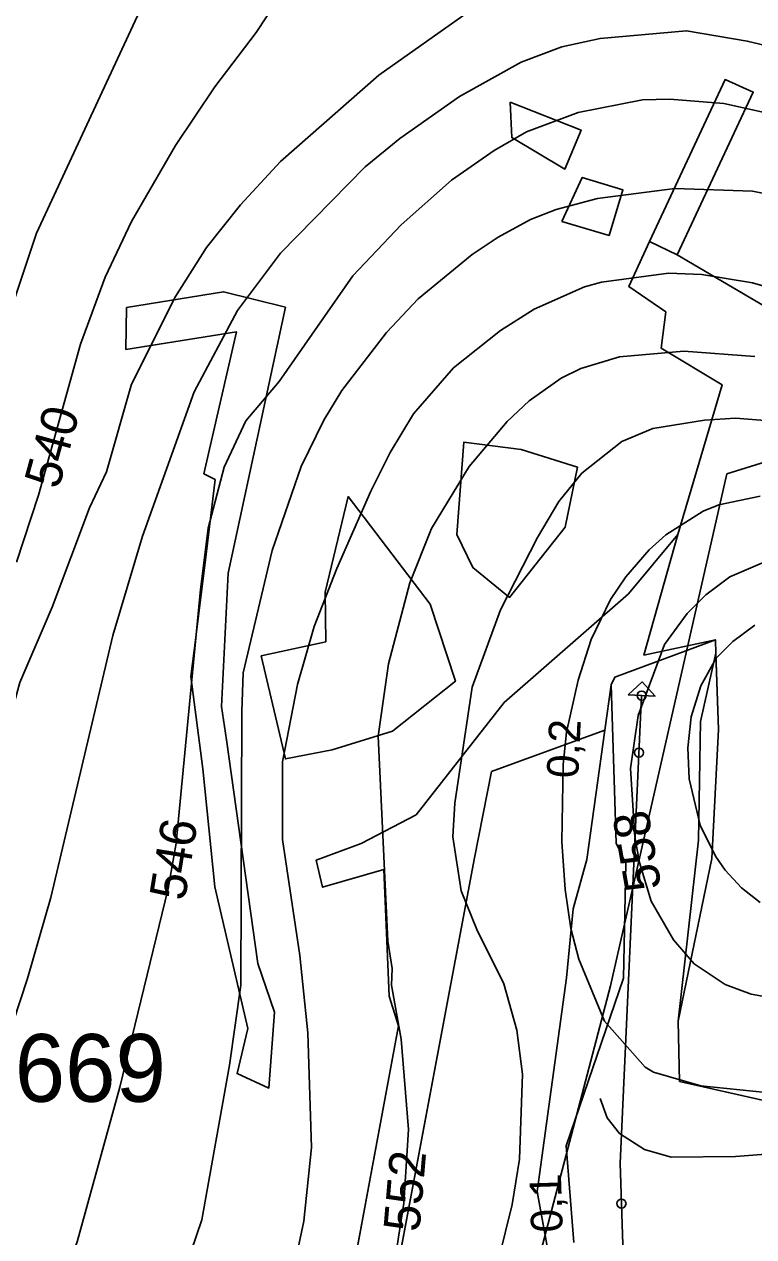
# Model space of a CAD drawing. Extents: x -709418 to -703832, y -1161719 to -1157826.
# Drawn here: x -708408.2 to -708246.7, y -1158569.3 to -1158300.7 of the extents above; entities that cross this region are included whole.
import ezdxf

# ---------------------------------------------------------------- set-up
doc = ezdxf.new("R2010")
doc.units = 0
for name, color, linetype in [('102_obvod PÚ', 7, 'Continuous'), ('120_vrstevnice hlavní', 7, 'Continuous'), ('121_vrstevnice hlavní_popis', 7, 'Continuous'), ('122_vrstevnice základní', 7, 'Continuous'), ('124_vrstevnice doplňková', 7, 'Continuous'), ('206_TTP_KN', 7, 'Continuous'), ('207_lesní pozemek_KN', 7, 'Continuous'), ('210_ostatní plocha_KN', 7, 'Continuous'), ('301_polní cesta_stav', 7, 'Continuous'), ('311_polní cesta_staničení', 7, 'Continuous'), ('605_RBC_návrh_popis', 7, 'Continuous'), ('606_RBC_návrh', 7, 'Continuous'), ('Trasa-Hlavni  staniceni', 7, 'Continuous')]:
    doc.layers.add(name, color=color, linetype=linetype)

# ---------------------------------------------------------------- blocks, each defined once
blk = doc.blocks.new('_kolecko-HB')
blk.add_circle((0, 0), 0.5)

msp = doc.modelspace()

# ---------------------------------------------------------------- linework, layer by layer
at = {"layer": '102_obvod PÚ'}
for points in [[(-708274.39, -1158358.81), (-708269.84, -1158348.84), (-708263.71, -1158351.76), (-708210.83, -1158382.88)], [(-708210.83, -1158382.88), (-708263.71, -1158351.76), (-708269.84, -1158348.84), (-708274.39, -1158358.81)], [(-708237.96, -1158540.62), (-708263.15, -1158534.91), (-708263.49, -1158521.55), (-708256.02, -1158485.53), (-708254.58, -1158456.97), (-708255.15, -1158440.17), (-708255.22, -1158437.04), (-708271.07, -1158440.46), (-708263.57, -1158413.74), (-708253.73, -1158380.61), (-708267.22, -1158372.48), (-708266.19, -1158364.41), (-708274.39, -1158358.81)], [(-708274.39, -1158358.81), (-708266.19, -1158364.41), (-708267.22, -1158372.48), (-708253.73, -1158380.61), (-708263.57, -1158413.74), (-708271.07, -1158440.46), (-708255.22, -1158437.04), (-708255.15, -1158440.17), (-708254.58, -1158456.97), (-708256.02, -1158485.53), (-708263.49, -1158521.55), (-708263.15, -1158534.91), (-708237.96, -1158540.62)]]:
    msp.add_lwpolyline(points, dxfattribs=at)
at = {"layer": '120_vrstevnice hlavní'}
for points in [[(-708352.34, -1158295.55), (-708356.91, -1158302.55), (-708366.06, -1158314.55), (-708374.77, -1158327.55), (-708384.49, -1158344.41), (-708390.34, -1158356.7), (-708395.77, -1158371.56), (-708405.06, -1158404.99), (-708409.92, -1158419.84)], [(-708228.48, -1158363.41), (-708247.05, -1158357.98), (-708258.2, -1158356.13), (-708265.62, -1158355.84), (-708280.48, -1158357.84), (-708284.2, -1158358.84), (-708295.34, -1158363.84), (-708302.77, -1158368.56), (-708313.2, -1158376.84), (-708322.05, -1158386.99), (-708327.2, -1158395.56), (-708331.48, -1158404.13), (-708339.06, -1158421.27), (-708344.06, -1158434.13), (-708347.77, -1158446.99), (-708351.06, -1158464.13), (-708351.06, -1158481.28), (-708347.2, -1158506.99), (-708345.48, -1158524.14), (-708344.63, -1158549.56), (-708346.34, -1158565.85), (-708349.77, -1158581.85)], [(-708246.48, -1158433.84), (-708251.34, -1158437.42), (-708255.05, -1158441.13), (-708258.48, -1158447.27), (-708260.62, -1158454.13), (-708261.34, -1158460.99), (-708261.05, -1158467.85), (-708258.62, -1158478.13), (-708255.19, -1158484.99), (-708253.05, -1158488.13), (-708249.48, -1158491.99), (-708245.34, -1158495.28)]]:
    msp.add_lwpolyline(points, dxfattribs=at)
at = {"layer": '122_vrstevnice základní'}
for points in [[(-708376.91, -1158285.27), (-708405.49, -1158346.98), (-708422.35, -1158397.27)], [(-708497.63, -1158627.57), (-708492.21, -1158620.57), (-708484.06, -1158612.43), (-708472.35, -1158596.57), (-708457.35, -1158571.85), (-708449.06, -1158559.85), (-708445.06, -1158552.99), (-708436.35, -1158534.71), (-708424.63, -1158500.42), (-708422.2, -1158488.99), (-708413.06, -1158460.56), (-708409.2, -1158446.56), (-708402.06, -1158429.84), (-708393.77, -1158407.84), (-708390.06, -1158399.84), (-708384.49, -1158380.41), (-708374.77, -1158360.98), (-708367.91, -1158350.13), (-708360.34, -1158340.7), (-708351.48, -1158331.12), (-708329.77, -1158311.98), (-708309.91, -1158297.98)], [(-708443.2, -1158597.28), (-708423.77, -1158559.56), (-708418.63, -1158545.85), (-708407.49, -1158512.13), (-708402.34, -1158494.13), (-708388.63, -1158436.13), (-708382.06, -1158414.13), (-708370.63, -1158382.13), (-708361.06, -1158364.13), (-708351.48, -1158351.41), (-708332.77, -1158332.27), (-708325.06, -1158325.98), (-708311.91, -1158316.7), (-708298.2, -1158309.12), (-708289.2, -1158305.7), (-708280.77, -1158303.84), (-708261.62, -1158302.12), (-708248.19, -1158304.41), (-708234.48, -1158307.7)], [(-708359.2, -1158388.56), (-708351.77, -1158379.84), (-708335.48, -1158356.41), (-708324.77, -1158345.13), (-708313.63, -1158335.27), (-708304.2, -1158328.7), (-708297.05, -1158324.55), (-708285.62, -1158320.27), (-708271.34, -1158317.41), (-708265.34, -1158317.27), (-708253.34, -1158318.27), (-708237.05, -1158321.84)], [(-708360.32, -1158513.61), (-708360.09, -1158452.94), (-708359.77, -1158444.42), (-708353.34, -1158417.27), (-708346.91, -1158398.7), (-708341.91, -1158388.41), (-708337.91, -1158381.84), (-708328.06, -1158368.98), (-708321.06, -1158361.56), (-708309.05, -1158351.7), (-708303.34, -1158347.84), (-708296.2, -1158343.98), (-708290.48, -1158341.7), (-708281.34, -1158339.27), (-708264.2, -1158337.12), (-708247.05, -1158337.7), (-708231.05, -1158340.84)], [(-708262.2, -1158373.13), (-708276.48, -1158374.41), (-708285.05, -1158376.99), (-708289.34, -1158379.13), (-708296.48, -1158384.13), (-708301.34, -1158388.7), (-708309.77, -1158398.7), (-708318.05, -1158412.42), (-708322.91, -1158424.42), (-708327.63, -1158442.42), (-708329.91, -1158458.42), (-708327.77, -1158503.85), (-708326.77, -1158509.85), (-708326.91, -1158513.56), (-708324.77, -1158525.56), (-708323.2, -1158545.56), (-708324.2, -1158561.85), (-708326.34, -1158575.57)], [(-708246.48, -1158374.27), (-708262.2, -1158373.13)], [(-708359.2, -1158388.56), (-708364.01, -1158398.84), (-708367.5, -1158412.36), (-708369.25, -1158425.89), (-708374.63, -1158482.13), (-708376.34, -1158492.13), (-708387.06, -1158536.14), (-708396.49, -1158570.42), (-708400.34, -1158580.71), (-708407.77, -1158596.14), (-708412.49, -1158604.42), (-708418.35, -1158613.14), (-708425.77, -1158622.71), (-708433.77, -1158631.71), (-708448.78, -1158646.28), (-708474.92, -1158668.43), (-708504.92, -1158697.86), (-708526.78, -1158721.29), (-708543.21, -1158737.43), (-708559.78, -1158758.57), (-708566.07, -1158768.43)], [(-708304.62, -1158580.14), (-708300.2, -1158562.14), (-708298.62, -1158552.14), (-708297.91, -1158533.28), (-708299.2, -1158523.56), (-708302.05, -1158513.28), (-708308.05, -1158501.28), (-708311.48, -1158492.71), (-708313.34, -1158480.7), (-708312.91, -1158473.28), (-708309.05, -1158447.56), (-708302.77, -1158430.42), (-708294.62, -1158414.42), (-708289.91, -1158406.42), (-708284.77, -1158400.13), (-708275.91, -1158393.13), (-708269.05, -1158390.27), (-708257.62, -1158388.41), (-708250.77, -1158387.99), (-708235.91, -1158389.13)], [(-708245.34, -1158405.27), (-708254.48, -1158407.13), (-708257.91, -1158408.56), (-708266.2, -1158413.84), (-708269.91, -1158417.13), (-708275.05, -1158423.13), (-708278.48, -1158428.13), (-708282.77, -1158436.99), (-708285.62, -1158445.99), (-708288.2, -1158457.56), (-708288.91, -1158464.7), (-708289.2, -1158481.85), (-708288.48, -1158492.42), (-708287.2, -1158500.99), (-708285.48, -1158507.85), (-708279.77, -1158521.56), (-708270.77, -1158531.71), (-708268.91, -1158532.85), (-708258.48, -1158535.85), (-708223.91, -1158539.42)], [(-708252.05, -1158423.13), (-708242.77, -1158419.13)], [(-708230.19, -1158518.71), (-708247.34, -1158515.56), (-708253.05, -1158513.42), (-708259.91, -1158508.85), (-708264.48, -1158503.56), (-708269.48, -1158494.99), (-708272.05, -1158486.42), (-708273.05, -1158480.7), (-708274.05, -1158465.56), (-708272.34, -1158453.85), (-708266.48, -1158438.13), (-708261.48, -1158431.27), (-708257.34, -1158427.13), (-708252.05, -1158423.13)], [(-708360.32, -1158513.61), (-708362.77, -1158531.28), (-708368.91, -1158565.56), (-708375.91, -1158586.14), (-708383.2, -1158601.57), (-708392.77, -1158617.71), (-708409.2, -1158639.57), (-708419.63, -1158651.57), (-708434.63, -1158666.57), (-708466.49, -1158693.71), (-708487.06, -1158714.14), (-708508.64, -1158738.86), (-708517.35, -1158750.15), (-708527.21, -1158764.43), (-708541.07, -1158788.01), (-708554.07, -1158812.72), (-708557.35, -1158820.72), (-708568.49, -1158843.47), (-708576.84, -1158861.02), (-708581.85, -1158872.45), (-708572.39, -1158881.09)]]:
    msp.add_lwpolyline(points, dxfattribs=at)
at = {"layer": '124_vrstevnice doplňková'}
msp.add_lwpolyline([(-708280.73, -1158538.72), (-708279.2, -1158542.99), (-708276.48, -1158546.42), (-708270.91, -1158549.99), (-708265.05, -1158551.71), (-708250.77, -1158551.56), (-708226.76, -1158549.71), (-708212.76, -1158549.71), (-708205.05, -1158550.28), (-708185.76, -1158553.85), (-708168.76, -1158554.56), (-708163.62, -1158553.71), (-708158.47, -1158551.56), (-708152.62, -1158547.28), (-708148.05, -1158541.99), (-708145.33, -1158537.28), (-708141.19, -1158525.85), (-708140.05, -1158518.71), (-708139.62, -1158511.13)], dxfattribs=at)
at = {"layer": '206_TTP_KN'}
for p, q in [((-708269.84, -1158348.84), (-708253.07, -1158312.94)), ((-708253.07, -1158312.94), (-708246.87, -1158315.73)), ((-708246.87, -1158315.73), (-708263.71, -1158351.76)), ((-708300.67, -1158317.94), (-708284.97, -1158324.15)), ((-708300.31, -1158325.79), (-708300.67, -1158317.94)), ((-708284.97, -1158324.15), (-708288.54, -1158332.78)), ((-708288.54, -1158332.78), (-708300.31, -1158325.79)), ((-708263.71, -1158351.76), (-708269.84, -1158348.84)), ((-708274.5, -1158426.87), (-708263.57, -1158413.74)), ((-708263.57, -1158413.74), (-708271.07, -1158440.46)), ((-708302.01, -1158450.92), (-708274.5, -1158426.87)), ((-708255.22, -1158437.04), (-708277.53, -1158445.37)), ((-708271.07, -1158440.46), (-708255.22, -1158437.04)), ((-708278.32, -1158447.03), (-708279.68, -1158457.1)), ((-708279.68, -1158457.1), (-708278.32, -1158447.03)), ((-708277.53, -1158445.37), (-708278.32, -1158447.03)), ((-708278.32, -1158447.03), (-708277.21, -1158482.09)), ((-708321.45, -1158475.82), (-708302.01, -1158450.92)), ((-708279.68, -1158457.1), (-708304.76, -1158466.27)), ((-708283.68, -1158485.74), (-708279.68, -1158457.1)), ((-708304.76, -1158466.27), (-708308.58, -1158485.36)), ((-708333.66, -1158482.17), (-708321.45, -1158475.82)), ((-708343.58, -1158485.85), (-708333.66, -1158482.17)), ((-708277.21, -1158482.09), (-708275.03, -1158486.64)), ((-708308.58, -1158485.36), (-708327.23, -1158584.82)), ((-708342.18, -1158491.88), (-708343.58, -1158485.85)), ((-708328.66, -1158487.92), (-708342.18, -1158491.88)), ((-708327.45, -1158516.03), (-708328.66, -1158487.92)), ((-708286.71, -1158496.69), (-708283.68, -1158485.74)), ((-708275.03, -1158486.64), (-708275.59, -1158512.05)), ((-708288.17, -1158511.93), (-708286.71, -1158496.69)), ((-708294.69, -1158559.28), (-708288.17, -1158511.93)), ((-708275.59, -1158512.05), (-708288.29, -1158549.14)), ((-708325.41, -1158522.6), (-708327.45, -1158516.03)), ((-708335.26, -1158575.94), (-708325.41, -1158522.6)), ((-708288.29, -1158549.14), (-708286.54, -1158570.56)), ((-708291.64, -1158575.87), (-708294.69, -1158559.28))]:
    msp.add_line(p, q, dxfattribs=at)
for points in [[(-708210.83, -1158382.88), (-708263.71, -1158351.76), (-708246.87, -1158315.73), (-708253.07, -1158312.94), (-708269.84, -1158348.84), (-708274.39, -1158358.81), (-708266.19, -1158364.41), (-708267.22, -1158372.48), (-708253.73, -1158380.61), (-708263.57, -1158413.74), (-708274.5, -1158426.87), (-708302.01, -1158450.92), (-708321.45, -1158475.82), (-708333.66, -1158482.17), (-708343.58, -1158485.85), (-708342.18, -1158491.88), (-708328.66, -1158487.92), (-708327.45, -1158516.03), (-708325.41, -1158522.6), (-708335.26, -1158575.94)], [(-708300.67, -1158317.94), (-708300.31, -1158325.79), (-708288.54, -1158332.78), (-708284.97, -1158324.15), (-708300.67, -1158317.94)], [(-708289.25, -1158344.41), (-708278.76, -1158347.48), (-708275.69, -1158337.35), (-708284.69, -1158334.64), (-708289.25, -1158344.41)], [(-708385.73, -1158372.74), (-708361.25, -1158368.82), (-708368.46, -1158400.29), (-708365.96, -1158401.57), (-708368.18, -1158419.91), (-708370.6, -1158439.46), (-708371.32, -1158445.17), (-708368.68, -1158465.65), (-708366.04, -1158491.77), (-708358.76, -1158523.17), (-708361.11, -1158533.16), (-708354.12, -1158536.37), (-708352.83, -1158519.53), (-708356.55, -1158508.76), (-708363.47, -1158459.23), (-708364.54, -1158451.81), (-708363.11, -1158422.27), (-708350.41, -1158363.4), (-708364.11, -1158359.97), (-708385.59, -1158363.47), (-708385.73, -1158372.74)], [(-708312.44, -1158413.7), (-708308.95, -1158421.05), (-708300.81, -1158427.69), (-708288.47, -1158412.13), (-708285.76, -1158398.79), (-708298.24, -1158394.94), (-708310.95, -1158393.3), (-708312.44, -1158413.7)], [(-708355.76, -1158440.61), (-708350.41, -1158463.44), (-708340.06, -1158461.44), (-708326.72, -1158457.3), (-708312.8, -1158446.24), (-708318.37, -1158429.19), (-708336.56, -1158405.35), (-708341.63, -1158426.48), (-708341.49, -1158437.54), (-708355.76, -1158440.61)], [(-708286.54, -1158570.56), (-708288.29, -1158549.14), (-708275.59, -1158512.05), (-708275.03, -1158486.64), (-708277.21, -1158482.09), (-708278.32, -1158447.03), (-708277.53, -1158445.37), (-708255.22, -1158437.04), (-708255.12, -1158440.05), (-708258.5, -1158455.16), (-708259, -1158481.42), (-708263.49, -1158521.55), (-708263.15, -1158534.91), (-708237.96, -1158540.62)], [(-708327.23, -1158584.82), (-708308.58, -1158485.36), (-708304.76, -1158466.27), (-708279.68, -1158457.1), (-708283.68, -1158485.74), (-708286.71, -1158496.69), (-708288.17, -1158511.93), (-708294.69, -1158559.28), (-708291.64, -1158575.87)]]:
    msp.add_lwpolyline(points, dxfattribs=at)
at = {"layer": '207_lesní pozemek_KN'}
for p, q in [((-708274.39, -1158358.81), (-708269.84, -1158348.84)), ((-708269.84, -1158348.84), (-708263.71, -1158351.76)), ((-708263.71, -1158351.76), (-708210.83, -1158382.88)), ((-708266.19, -1158364.41), (-708274.39, -1158358.81)), ((-708267.22, -1158372.48), (-708266.19, -1158364.41)), ((-708253.73, -1158380.61), (-708267.22, -1158372.48)), ((-708263.57, -1158413.74), (-708253.73, -1158380.61)), ((-708271.07, -1158440.46), (-708263.57, -1158413.74)), ((-708255.22, -1158437.04), (-708271.07, -1158440.46)), ((-708255.12, -1158440.05), (-708255.22, -1158437.04)), ((-708258.5, -1158455.16), (-708255.12, -1158440.05)), ((-708254.58, -1158456.97), (-708255.12, -1158440.05)), ((-708255.12, -1158440.05), (-708254.58, -1158456.97)), ((-708259, -1158481.42), (-708258.5, -1158455.16)), ((-708256.02, -1158485.53), (-708254.58, -1158456.97)), ((-708254.58, -1158456.97), (-708256.02, -1158485.53)), ((-708263.49, -1158521.55), (-708259, -1158481.42)), ((-708263.49, -1158521.55), (-708256.02, -1158485.53)), ((-708256.02, -1158485.53), (-708263.49, -1158521.55)), ((-708263.15, -1158534.91), (-708263.49, -1158521.55)), ((-708237.96, -1158540.62), (-708263.15, -1158534.91))]:
    msp.add_line(p, q, dxfattribs=at)
at = {"layer": '210_ostatní plocha_KN'}
for p, q in [((-708289.25, -1158344.41), (-708284.69, -1158334.64)), ((-708284.69, -1158334.64), (-708275.69, -1158337.35)), ((-708275.69, -1158337.35), (-708278.76, -1158347.48)), ((-708278.76, -1158347.48), (-708289.25, -1158344.41)), ((-708385.59, -1158363.47), (-708364.11, -1158359.97)), ((-708364.11, -1158359.97), (-708350.41, -1158363.4)), ((-708385.73, -1158372.74), (-708385.59, -1158363.47)), ((-708350.41, -1158363.4), (-708363.11, -1158422.27)), ((-708361.25, -1158368.82), (-708385.73, -1158372.74)), ((-708368.46, -1158400.29), (-708361.25, -1158368.82)), ((-708312.44, -1158413.7), (-708310.95, -1158393.3)), ((-708310.95, -1158393.3), (-708298.24, -1158394.94)), ((-708298.24, -1158394.94), (-708285.76, -1158398.79)), ((-708285.76, -1158398.79), (-708288.47, -1158412.13)), ((-708365.96, -1158401.57), (-708368.46, -1158400.29)), ((-708368.18, -1158419.91), (-708365.96, -1158401.57)), ((-708341.63, -1158426.48), (-708336.56, -1158405.35)), ((-708336.56, -1158405.35), (-708318.37, -1158429.19)), ((-708288.47, -1158412.13), (-708300.81, -1158427.69)), ((-708308.95, -1158421.05), (-708312.44, -1158413.7)), ((-708370.6, -1158439.46), (-708368.18, -1158419.91)), ((-708363.11, -1158422.27), (-708364.54, -1158451.81)), ((-708300.81, -1158427.69), (-708308.95, -1158421.05)), ((-708341.49, -1158437.54), (-708341.63, -1158426.48)), ((-708318.37, -1158429.19), (-708312.8, -1158446.24)), ((-708371.32, -1158445.17), (-708370.6, -1158439.46)), ((-708355.76, -1158440.61), (-708341.49, -1158437.54)), ((-708350.41, -1158463.44), (-708355.76, -1158440.61)), ((-708368.68, -1158465.65), (-708371.32, -1158445.17)), ((-708312.8, -1158446.24), (-708326.72, -1158457.3)), ((-708364.54, -1158451.81), (-708363.47, -1158459.23)), ((-708326.72, -1158457.3), (-708340.06, -1158461.44)), ((-708363.47, -1158459.23), (-708356.55, -1158508.76)), ((-708340.06, -1158461.44), (-708350.41, -1158463.44)), ((-708366.04, -1158491.77), (-708368.68, -1158465.65)), ((-708358.76, -1158523.17), (-708366.04, -1158491.77)), ((-708356.55, -1158508.76), (-708352.83, -1158519.53)), ((-708352.83, -1158519.53), (-708354.12, -1158536.37)), ((-708361.11, -1158533.16), (-708358.76, -1158523.17)), ((-708354.12, -1158536.37), (-708361.11, -1158533.16))]:
    msp.add_line(p, q, dxfattribs=at)
at = {"layer": '301_polní cesta_stav'}
msp.add_lwpolyline([(-708270.67, -1158661.76), (-708273.76, -1158631.83), (-708276.31, -1158553.02), (-708271.57, -1158449.41)], dxfattribs=at)
at = {"layer": '311_polní cesta_staničení'}
msp.add_lwpolyline([(-708274.57, -1158449.27), (-708271.43, -1158446.41), (-708268.57, -1158449.54), (-708274.57, -1158449.27)], dxfattribs=at)
at = {"layer": '606_RBC_návrh'}
msp.add_lwpolyline([(-708621.34, -1158919.97), (-708569.6, -1158864.8), (-708533.12, -1158802.69), (-708467.27, -1158745.84), (-708382.3, -1158679.26), (-708317.54, -1158662.95), (-708278.48, -1158513.72), (-708252.68, -1158400.3), (-708216.1, -1158388.94), (-708192.86, -1158365.22), (-708087.56, -1158238.22), (-707982.26, -1158419.57), (-707956.06, -1158457.62), (-707920.96, -1158459.1), (-707867.27, -1158490.87), (-707847.49, -1158492.35), (-707758.51, -1158549.67), (-707716.98, -1158553.62), (-707663.59, -1158625.77), (-707619.1, -1158657.4), (-707563.23, -1158667.28)], dxfattribs=at)

# ---------------------------------------------------------------- block references
at = {"layer": 'Trasa-Hlavni  staniceni'}
for p, xscale, yscale, rotation in [((-708271.57, -1158449.41), 1.9999999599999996, 1.9999999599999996, 87.3775022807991), ((-708272.15, -1158462.06), 1.9999999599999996, 1.9999999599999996, 87.3775022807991), ((-708276.02, -1158561.96), 1.9999999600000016, 1.9999999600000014, 91.85731548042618)]:
    msp.add_blockref('_kolecko-HB', p, dxfattribs=dict(at, xscale=xscale, yscale=yscale, rotation=rotation))

# ---------------------------------------------------------------- texts
at = {"layer": '121_vrstevnice hlavní_popis'}
for s, rotation, p in [('540', 74.6899, (-708400.63, -1158403.92)), ('546', 80.7634, (-708372.69, -1158495.08)), ('558', 99.856, (-708267.15, -1158492)), ('552', 85.1613, (-708320.76, -1158568.38))]:
    msp.add_text(s, height=8, rotation=rotation, dxfattribs=at).set_placement(p)
at = {"layer": '605_RBC_návrh_popis'}
msp.add_text('RBC 669', height=15, dxfattribs=at).set_placement((-708458.26, -1158539.41))
at = {"layer": 'Trasa-Hlavni  staniceni'}
for s, height, rotation, p in [('0,2', 0.000000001, 87.3775, (-708287.6, -1158449.67)), ('0,2', 7, 87.3775, (-708285.61, -1158467.84)), ('0,1', 7, 91.8573, (-708289.01, -1158568.26))]:
    msp.add_text(s, height=height, rotation=rotation, dxfattribs=at).set_placement(p)

doc.saveas('drawing.dxf')
